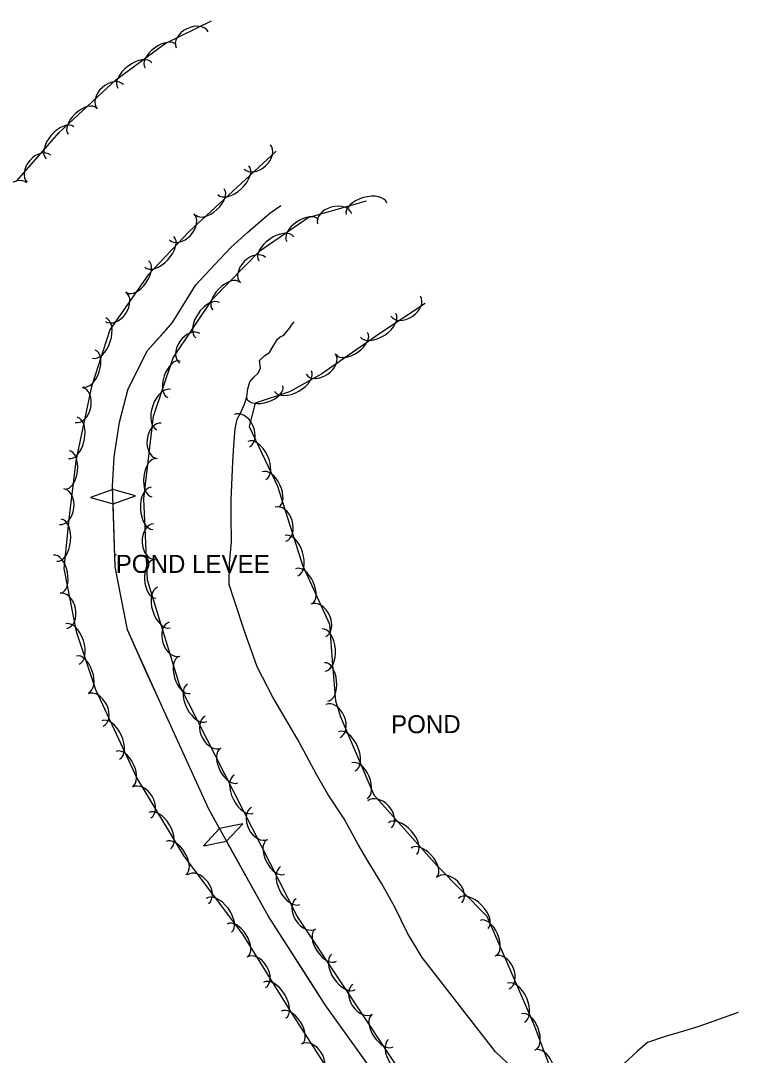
# Model space of a CAD drawing. Extents: x 954793 to 988390, y 1867850 to 1924428.
# Drawn here: x 957079.3 to 957278.4, y 1921071.1 to 1921357.9 of the extents above; entities that cross this region are included whole.
import ezdxf

# ---------------------------------------------------------------- set-up
doc = ezdxf.new("R2010")
doc.units = 0
for name, color, linetype in [('S_LEVEE', 7, 'Continuous'), ('S_MSC_PT_SYM', 7, 'Continuous'), ('S_STREAM', 7, 'Continuous'), ('S_STREAM_ANNOT', 7, 'Continuous'), ('S_SURVEY_TEXT_ANNOT', 7, 'Continuous'), ('S_TREE', 7, 'Continuous')]:
    doc.layers.add(name, color=color, linetype=linetype)

msp = doc.modelspace()

# ---------------------------------------------------------------- linework, layer by layer
at = {"layer": 'S_LEVEE'}
for p, q in [((957104.87, 1921227.95), (957098.68, 1921225.76)), ((957111.18, 1921226.15), (957104.87, 1921227.95)), ((957104.99, 1921223.95), (957111.18, 1921226.15)), ((957098.68, 1921225.76), (957104.99, 1921223.95)), ((957140.97, 1921135.23), (957134.53, 1921133.95)), ((957136.47, 1921130.45), (957140.97, 1921135.23)), ((957134.53, 1921133.95), (957130.03, 1921129.17)), ((957130.03, 1921129.17), (957136.47, 1921130.45))]:
    msp.add_line(p, q, dxfattribs=at)
for points in [[(957219.85, 1921008.36), (957184.39, 1921056.31), (957163.79, 1921085.09), (957147.95, 1921109.72), (957131.56, 1921139.31), (957118.17, 1921168.5), (957108.96, 1921189.04), (957105.53, 1921206.46), (957104.84, 1921228.85), (957105.23, 1921236.96), (957106.79, 1921246.57), (957109.17, 1921255.9), (957114.51, 1921266.45), (957121.47, 1921274.21), (957127.93, 1921284.71), (957133.16, 1921290.35), (957137.76, 1921295.13), (957142.36, 1921299.34), (957148.47, 1921304.55), (957151.54, 1921306.72)], [(957119.71, 1921272.25), (957121.47, 1921274.21), (957127.93, 1921284.71), (957133.16, 1921290.35), (957137.76, 1921295.13), (957142.36, 1921299.34), (957148.47, 1921304.55), (957151.54, 1921306.72)], [(957104.87, 1921227.95), (957104.84, 1921228.85), (957105.23, 1921236.96), (957106.79, 1921246.57), (957109.17, 1921255.9), (957114.51, 1921266.45), (957119.71, 1921272.25)], [(957114.18, 1921177.41), (957108.96, 1921189.04), (957105.53, 1921206.46), (957104.99, 1921223.95)], [(957134.53, 1921133.95), (957131.56, 1921139.31), (957118.17, 1921168.5), (957114.18, 1921177.41)], [(957161.1, 1921089.28), (957147.95, 1921109.72), (957136.47, 1921130.45)], [(957188.93, 1921050.17), (957184.39, 1921056.31), (957163.79, 1921085.09), (957161.1, 1921089.28)]]:
    msp.add_lwpolyline(points, dxfattribs=at)
at = {"layer": 'S_MSC_PT_SYM'}
msp.add_lwpolyline([(957105.7, 1921209.83), (957105.7, 1921209.88), (957105.7, 1921209.83), (957105.65, 1921209.83), (957105.7, 1921209.83), (957105.7, 1921209.78), (957105.7, 1921209.83), (957105.75, 1921209.83)], close=True, dxfattribs=at)
msp.add_lwpolyline([(957105.7, 1921209.83), (957105.7, 1921209.88), (957105.7, 1921209.83), (957105.65, 1921209.83), (957105.7, 1921209.83), (957105.7, 1921209.78), (957105.7, 1921209.83), (957105.75, 1921209.83)], close=True, dxfattribs=at)
msp.add_lwpolyline([(957105.7, 1921209.83), (957105.7, 1921209.88), (957105.7, 1921209.83), (957105.65, 1921209.83), (957105.7, 1921209.83), (957105.7, 1921209.78), (957105.7, 1921209.83), (957105.75, 1921209.83)], dxfattribs=at)
at = {"layer": 'S_STREAM'}
for points in [[(957215.75, 1921067.55), (957211.03, 1921072), (957190.76, 1921098.22), (957186.69, 1921104.96), (957183.15, 1921112.13), (957179.52, 1921118.62), (957175.69, 1921124.8), (957172.99, 1921129.52), (957169.11, 1921136.61), (957164.55, 1921143.51), (957161.43, 1921148.89), (957158.5, 1921154.33), (957156.09, 1921158.7), (957149.29, 1921170.35), (957144.93, 1921178.81), (957141.41, 1921188.64), (957138.72, 1921196.84), (957137.21, 1921201.61), (957137.25, 1921207.42), (957137.78, 1921213.42), (957137.69, 1921220.66), (957137.74, 1921224.98), (957137.9, 1921229.24), (957138.17, 1921235.66), (957138.43, 1921240.16), (957138.83, 1921244.81), (957139.4, 1921247.45), (957140.39, 1921249.3), (957141.44, 1921251.61), (957142.1, 1921253.61), (957142.38, 1921255.86), (957142.88, 1921257.83), (957144.05, 1921259.1), (957145.23, 1921260.19), (957145.87, 1921261.56), (957145.59, 1921263.72), (957147.02, 1921265.11), (957148.35, 1921265.93), (957149.25, 1921267.51), (957150.61, 1921269.63), (957151.33, 1921270.29), (957152.35, 1921270.74), (957154.02, 1921272.74), (957154.64, 1921273.82), (957155.19, 1921274.44)], [(957278.42, 1921082.97), (957267.49, 1921079.08), (957263.17, 1921077.73), (957257.86, 1921076.23), (957253.25, 1921074.6), (957250.47, 1921072.23), (957246.69, 1921068.71)]]:
    msp.add_lwpolyline(points, dxfattribs=at)
at = {"layer": 'S_TREE'}
for points in [[(957078.29, 1921313.51), (957089.97, 1921326.97), (957105.75, 1921341.49), (957119.45, 1921351.62), (957132.26, 1921357.93)], [(957150.23, 1921321.77), (957126.07, 1921299.48), (957114.74, 1921287.51), (957104.08, 1921272.18), (957098.98, 1921256.54), (957094.66, 1921235.9), (957092.69, 1921219.73), (957091.32, 1921206.05), (957094.75, 1921188.61), (957100.08, 1921172.48), (957111.68, 1921147.73), (957124.56, 1921126.31), (957140.88, 1921104.68), (957154.67, 1921082.46), (957164.02, 1921067.93), (957167.45, 1921055.18), (957159.89, 1921046.94), (957149.82, 1921037.03), (957138.99, 1921026.52), (957130.13, 1921018.37)], [(957199.03, 1921045.03), (957156.05, 1921109.68), (957123.51, 1921173.53), (957114.48, 1921202.82), (957113.54, 1921225.35), (957116.16, 1921248.31), (957121.65, 1921264.43), (957132.59, 1921280.75), (957145.7, 1921294.13), (957159.05, 1921303.34), (957175.3, 1921307.99)], [(957191.56, 1921279.53), (957178.67, 1921271), (957162.92, 1921260.06), (957153.88, 1921255.02), (957144.41, 1921251.92), (957142.76, 1921245.41), (957150.57, 1921228.87), (957157.51, 1921206.93), (957165.02, 1921190.61), (957165.83, 1921179.36), (957166.69, 1921169.39), (957168.06, 1921164.94), (957177.31, 1921143.3), (957194.83, 1921123.62), (957208.65, 1921109.66), (957221.71, 1921079.58), (957229.46, 1921058.97)]]:
    msp.add_lwpolyline(points, dxfattribs=at)
for centre, major_axis, ratio in [((957126.9, 1921352.63), (-4.44, -2.19), 0.685311), ((957118.16, 1921348.03), (-4.3, -3.18), 0.540699), ((957111.03, 1921342.75), (-4.72, -3.49), 0.55008), ((957104.23, 1921336.85), (-3.65, -3.36), 0.685311), ((957096.47, 1921330.07), (-3.93, -3.62), 0.540699), ((957090.27, 1921324.08), (-3.85, -4.43), 0.55008), ((957144.97, 1921320.16), (3.64, 3.36), 0.685311), ((957084.4, 1921316.91), (-3.25, -3.74), 0.685311), ((957138.35, 1921313.69), (4.31, 3.98), 0.55008), ((957076.84, 1921309.47), (-4.06, -3.48), 0.540699), ((957131.83, 1921307.68), (3.93, 3.62), 0.540699), ((957175.27, 1921305.77), (-5.64, -1.61), 0.55008), ((957166.44, 1921302.98), (-4.76, -1.36), 0.685311), ((957123.99, 1921300.74), (3.41, 3.6), 0.685311), ((957157.54, 1921299.72), (-4.4, -3.04), 0.540699), ((957117.81, 1921293.84), (4.03, 4.26), 0.55008), ((957150.24, 1921294.69), (-4.83, -3.33), 0.55008), ((957143.76, 1921288.75), (-3.47, -3.54), 0.685311), ((957111.77, 1921286.95), (3.05, 4.39), 0.540699), ((957136.36, 1921281.57), (-3.74, -3.82), 0.540699), ((957105.67, 1921278.64), (2.83, 4.07), 0.685311), ((957131.21, 1921274.88), (-3.27, -4.87), 0.55008), ((957186.11, 1921278.78), (4.13, 2.73), 0.685311), ((957101.12, 1921269.94), (1.82, 5.58), 0.55008), ((957178.53, 1921273.46), (4.89, 3.24), 0.55008), ((957126.27, 1921267.05), (-2.76, -4.12), 0.685311), ((957171.2, 1921268.39), (4.39, 3.05), 0.540699), ((957098.37, 1921261.5), (1.66, 5.08), 0.540699), ((957121.87, 1921258.49), (-1.72, -5.06), 0.540699), ((957162.59, 1921262.73), (4.07, 2.83), 0.685311), ((957154.89, 1921258.01), (5.13, 2.86), 0.55008), ((957095.47, 1921251.38), (1.02, 4.85), 0.685311), ((957119.01, 1921250.09), (-1.89, -5.56), 0.55008), ((957147.02, 1921255), (5.08, 1.66), 0.540699), ((957140.68, 1921244.25), (-2.11, 4.48), 0.685311), ((957093.82, 1921242.26), (1.2, 5.74), 0.55008), ((957117.77, 1921241.43), (-0.56, -4.92), 0.685311), ((957144.86, 1921235.99), (-2.5, 5.31), 0.55008), ((957092.21, 1921233.37), (0.64, 5.31), 0.540699), ((957116.34, 1921231.22), (-0.61, -5.31), 0.540699), ((957148.65, 1921227.97), (-2.28, 4.84), 0.540699), ((957090.71, 1921223.17), (0.6, 4.92), 0.685311), ((957115.77, 1921222.73), (0.25, -5.86), 0.55008), ((957151.4, 1921218.34), (-1.5, 4.72), 0.685311), ((957089.97, 1921213.89), (0.59, 5.84), 0.55008), ((957116.42, 1921213.49), (0.21, -4.95), 0.685311), ((957154.45, 1921209.59), (-1.77, 5.59), 0.55008), ((957089.47, 1921204.46), (-1.03, 5.25), 0.540699), ((957116.59, 1921203.18), (0.22, -5.34), 0.540699), ((957157.85, 1921201.13), (-2.24, 4.86), 0.540699), ((957119.04, 1921195.23), (1.73, -5.61), 0.55008), ((957091.2, 1921194.3), (-0.96, 4.86), 0.685311), ((957161.92, 1921191.66), (-2.07, 4.5), 0.685311), ((957093.68, 1921185.1), (-1.84, 5.57), 0.55008), ((957122.02, 1921186.46), (1.46, -4.74), 0.685311), ((957163.41, 1921183.47), (-0.42, 5.85), 0.55008), ((957096.46, 1921176.69), (-1.68, 5.08), 0.540699), ((957124.81, 1921176.54), (1.57, -5.11), 0.540699), ((957164.11, 1921174.6), (-0.46, 5.33), 0.540699), ((957100.12, 1921166.78), (-2.1, 4.49), 0.685311), ((957128.3, 1921168.81), (2.66, -5.23), 0.55008), ((957165.97, 1921163.79), (-1.95, 4.56), 0.685311), ((957104.29, 1921158.51), (-2.49, 5.31), 0.55008), ((957132.74, 1921160.68), (2.25, -4.42), 0.685311), ((957169.84, 1921155.38), (-2.3, 5.4), 0.55008), ((957108.05, 1921150.48), (-2.27, 4.84), 0.540699), ((957137.18, 1921151.38), (2.43, -4.76), 0.540699), ((957173.32, 1921147.22), (-2.1, 4.92), 0.540699), ((957141.21, 1921143.48), (2.66, -5.23), 0.55008), ((957112.87, 1921141.13), (-2.55, 4.25), 0.685311), ((957178.94, 1921137.88), (-3.3, 3.7), 0.685311), ((957117.86, 1921133.33), (-3.02, 5.03), 0.55008), ((957145.64, 1921135.35), (2.25, -4.42), 0.685311), ((957185.29, 1921131.14), (-3.9, 4.38), 0.55008), ((957122.43, 1921125.73), (-2.75, 4.58), 0.540699), ((957150.09, 1921126.05), (2.43, -4.76), 0.540699), ((957191.19, 1921124.52), (-3.56, 3.99), 0.540699), ((957154.11, 1921118.15), (2.66, -5.23), 0.55008), ((957128.5, 1921117.12), (-2.98, 3.96), 0.685311), ((957198.21, 1921116.82), (-3.49, 3.52), 0.685311), ((957134.29, 1921109.89), (-3.53, 4.68), 0.55008), ((957158.5, 1921110.3), (2.74, -4.13), 0.685311), ((957204.91, 1921110.42), (-4.13, 4.17), 0.55008), ((957208.97, 1921103.59), (-2.13, 4.9), 0.540699), ((957139.46, 1921102.93), (-2.82, 4.54), 0.540699), ((957163.98, 1921101.58), (2.96, -4.45), 0.540699), ((957144.68, 1921094.04), (-2.61, 4.21), 0.685311), ((957168.89, 1921094.19), (3.25, -4.89), 0.55008), ((957212.84, 1921094.03), (-1.97, 4.55), 0.685311), ((957149.78, 1921086.31), (-3.1, 4.99), 0.55008), ((957216.76, 1921085.65), (-2.34, 5.38), 0.55008), ((957174.23, 1921086.63), (2.74, -4.13), 0.685311), ((957154.52, 1921078.77), (-2.89, 4.5), 0.540699), ((957220.19, 1921077.58), (-1.88, 5), 0.540699), ((957179.72, 1921077.9), (2.96, -4.45), 0.540699), ((957159.87, 1921069.97), (-2.68, 4.17), 0.685311), ((957184.63, 1921070.52), (3.25, -4.89), 0.55008), ((957223.58, 1921067.85), (-1.74, 4.64), 0.685311)]:
    msp.add_ellipse(centre, major_axis=major_axis, ratio=ratio, start_param=3.141593, end_param=6.283185, dxfattribs=at)

# ---------------------------------------------------------------- texts
at = {"layer": 'S_STREAM_ANNOT'}
msp.add_text('POND', height=5, rotation=0.1951, dxfattribs=at).set_placement((957182.09, 1921160.34))
at = {"layer": 'S_SURVEY_TEXT_ANNOT'}
msp.add_text('POND LEVEE', height=5, dxfattribs=at).set_placement((957105.7, 1921204.83))

doc.saveas('drawing.dxf')
